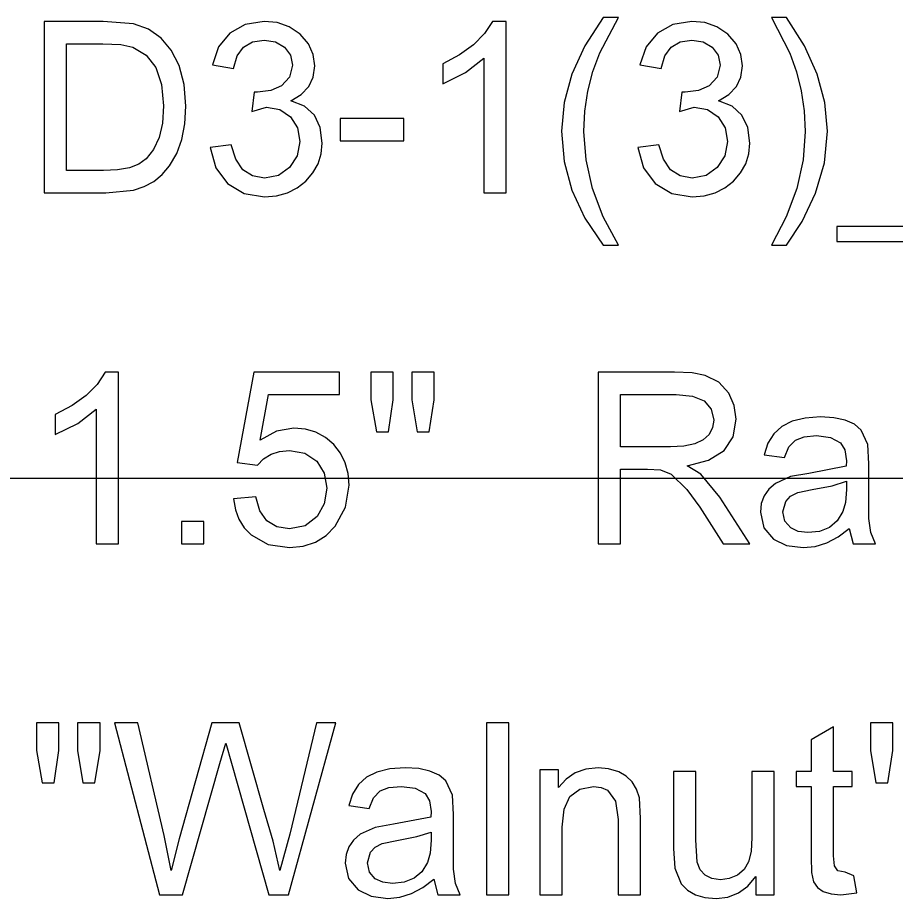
# Model space of a CAD drawing. Extents: x 1001568 to 1002149, y 1840825 to 1841423.
# Drawn here: x 1001932.686 to 1001934.354, y 1840997.67 to 1840999.344 of the extents above; entities that cross this region are included whole.
import ezdxf

# ---------------------------------------------------------------- set-up
doc = ezdxf.new("R2010")
doc.units = 0
doc.layers.add('R_No Plot', color=7, linetype='Continuous')
doc.layers.add('SIGNS', color=7, linetype='Continuous')

msp = doc.modelspace()

# ---------------------------------------------------------------- linework, layer by layer
at = {"layer": 'R_No Plot'}
msp.add_line((1001890.6501, 1840998.4691), (1001982.1327, 1840998.4691), dxfattribs=at)
at = {"layer": 'SIGNS'}
for points in [[(1001933.7992, 1840998.9115), (1001933.828, 1840998.9115), (1001933.7993, 1840998.9655), (1001933.7788, 1840999.0195), (1001933.7665, 1840999.0736), (1001933.7625, 1840999.1278), (1001933.7644, 1840999.1666), (1001933.7701, 1840999.2045), (1001933.7796, 1840999.2414), (1001933.793, 1840999.2773), (1001933.828, 1840999.3441), (1001933.7992, 1840999.3441), (1001933.7644, 1840999.2906), (1001933.7397, 1840999.2367), (1001933.7248, 1840999.1825), (1001933.72, 1840999.128), (1001933.7249, 1840999.0709), (1001933.7398, 1840999.0159), (1001933.7645, 1840998.9627)], [(1001934.1476, 1840998.9115), (1001934.1773, 1840998.9569), (1001934.2028, 1840999.0106), (1001934.2198, 1840999.0684), (1001934.2256, 1840999.128), (1001934.2206, 1840999.1825), (1001934.206, 1840999.2367), (1001934.1816, 1840999.2906), (1001934.1476, 1840999.3441), (1001934.1192, 1840999.3441), (1001934.1536, 1840999.2766), (1001934.1665, 1840999.2412), (1001934.1756, 1840999.2047), (1001934.1812, 1840999.1668), (1001934.1831, 1840999.1278), (1001934.1789, 1840999.0736), (1001934.167, 1840999.0195), (1001934.147, 1840998.9655), (1001934.1192, 1840998.9115)], [(1001933.0523, 1840999.0971), (1001933.0626, 1840999.0586), (1001933.085, 1840999.0289), (1001933.1167, 1840999.01), (1001933.1556, 1840999.0037), (1001933.1783, 1840999.0056), (1001933.199, 1840999.0112), (1001933.2175, 1840999.0204), (1001933.2341, 1840999.0334), (1001933.2475, 1840999.0489), (1001933.2573, 1840999.0662), (1001933.2631, 1840999.0851), (1001933.265, 1840999.1058), (1001933.2613, 1840999.1355), (1001933.2501, 1840999.1589), (1001933.2315, 1840999.1757), (1001933.2054, 1840999.1862), (1001933.2253, 1840999.1979), (1001933.2395, 1840999.213), (1001933.248, 1840999.231), (1001933.2509, 1840999.2522), (1001933.2478, 1840999.2738), (1001933.2388, 1840999.2942), (1001933.2234, 1840999.3125), (1001933.2025, 1840999.3264), (1001933.1795, 1840999.3345), (1001933.1549, 1840999.337), (1001933.1186, 1840999.3313), (1001933.0893, 1840999.3147), (1001933.068, 1840999.2886), (1001933.0563, 1840999.2543), (1001933.0963, 1840999.2473), (1001933.1034, 1840999.2712), (1001933.1156, 1840999.2881), (1001933.1328, 1840999.2982), (1001933.155, 1840999.3015), (1001933.1761, 1840999.2981), (1001933.1933, 1840999.2882), (1001933.2047, 1840999.2729), (1001933.2083, 1840999.2535), (1001933.203, 1840999.2312), (1001933.1878, 1840999.2147), (1001933.1674, 1840999.2054), (1001933.1424, 1840999.2023), (1001933.136, 1840999.2023), (1001933.1315, 1840999.1657), (1001933.1595, 1840999.1739), (1001933.1844, 1840999.1692), (1001933.2047, 1840999.1555), (1001933.2181, 1840999.1346), (1001933.2225, 1840999.1089), (1001933.2175, 1840999.0817), (1001933.2032, 1840999.0592), (1001933.1817, 1840999.044), (1001933.1557, 1840999.0391), (1001933.1324, 1840999.0431), (1001933.1141, 1840999.0551), (1001933.1006, 1840999.0748), (1001933.0922, 1840999.1025)], [(1001933.6147, 1840999.0108), (1001933.6147, 1840999.337), (1001933.5888, 1840999.337), (1001933.5736, 1840999.3137), (1001933.5528, 1840999.2926), (1001933.5263, 1840999.2734), (1001933.4941, 1840999.2564), (1001933.4941, 1840999.2183), (1001933.5372, 1840999.2395), (1001933.5721, 1840999.2668), (1001933.5721, 1840999.0108)], [(1001933.865, 1840999.0971), (1001933.8754, 1840999.0586), (1001933.8977, 1840999.0289), (1001933.9294, 1840999.01), (1001933.9683, 1840999.0037), (1001933.991, 1840999.0056), (1001934.0117, 1840999.0112), (1001934.0303, 1840999.0204), (1001934.0469, 1840999.0334), (1001934.0603, 1840999.0489), (1001934.0701, 1840999.0662), (1001934.0758, 1840999.0851), (1001934.0778, 1840999.1058), (1001934.074, 1840999.1355), (1001934.0629, 1840999.1589), (1001934.0442, 1840999.1757), (1001934.0182, 1840999.1862), (1001934.038, 1840999.1979), (1001934.0522, 1840999.213), (1001934.0607, 1840999.231), (1001934.0636, 1840999.2522), (1001934.0605, 1840999.2738), (1001934.0515, 1840999.2942), (1001934.0361, 1840999.3125), (1001934.0153, 1840999.3264), (1001933.9923, 1840999.3345), (1001933.9676, 1840999.337), (1001933.9313, 1840999.3313), (1001933.902, 1840999.3147), (1001933.8808, 1840999.2886), (1001933.869, 1840999.2543), (1001933.909, 1840999.2473), (1001933.9161, 1840999.2712), (1001933.9283, 1840999.2881), (1001933.9455, 1840999.2982), (1001933.9678, 1840999.3015), (1001933.9888, 1840999.2981), (1001934.0061, 1840999.2882), (1001934.0174, 1840999.2729), (1001934.0211, 1840999.2535), (1001934.0157, 1840999.2312), (1001934.0006, 1840999.2147), (1001933.9802, 1840999.2054), (1001933.9551, 1840999.2023), (1001933.9487, 1840999.2023), (1001933.9443, 1840999.1657), (1001933.9722, 1840999.1739), (1001933.9971, 1840999.1692), (1001934.0174, 1840999.1555), (1001934.0308, 1840999.1346), (1001934.0353, 1840999.1089), (1001934.0303, 1840999.0817), (1001934.016, 1840999.0592), (1001933.9945, 1840999.044), (1001933.9684, 1840999.0391), (1001933.9451, 1840999.0431), (1001933.9269, 1840999.0551), (1001933.9134, 1840999.0748), (1001933.9049, 1840999.1025)], [(1001933.2994, 1840999.1101), (1001933.42, 1840999.1101), (1001933.42, 1840999.1526), (1001933.2994, 1840999.1526)], [(1001934.2431, 1840998.9186), (1001934.5092, 1840998.9186), (1001934.5092, 1840998.947), (1001934.2431, 1840998.947)], [(1001932.8782, 1840998.3441), (1001932.8782, 1840998.6703), (1001932.8523, 1840998.6703), (1001932.8371, 1840998.647), (1001932.8163, 1840998.6259), (1001932.7898, 1840998.6067), (1001932.7577, 1840998.5898), (1001932.7577, 1840998.5516), (1001932.8008, 1840998.5728), (1001932.8357, 1840998.6001), (1001932.8357, 1840998.3441)], [(1001933.0963, 1840998.4298), (1001933.1, 1840998.409), (1001933.1068, 1840998.3907), (1001933.1168, 1840998.3748), (1001933.13, 1840998.3613), (1001933.1625, 1840998.343), (1001933.2028, 1840998.337), (1001933.2288, 1840998.3396), (1001933.2521, 1840998.3472), (1001933.2724, 1840998.3598), (1001933.2899, 1840998.3776), (1001933.3095, 1840998.4137), (1001933.3162, 1840998.4558), (1001933.3143, 1840998.4777), (1001933.3089, 1840998.4979), (1001933.2998, 1840998.5162), (1001933.2871, 1840998.5326), (1001933.2711, 1840998.5463), (1001933.2531, 1840998.5562), (1001933.2331, 1840998.562), (1001933.2111, 1840998.564), (1001933.1784, 1840998.5581), (1001933.1473, 1840998.5409), (1001933.1632, 1840998.6278), (1001933.2979, 1840998.6278), (1001933.2979, 1840998.6703), (1001933.1352, 1840998.6703), (1001933.1035, 1840998.4988), (1001933.1418, 1840998.4938), (1001933.1536, 1840998.5059), (1001933.1678, 1840998.5145), (1001933.184, 1840998.5196), (1001933.2026, 1840998.5214), (1001933.2323, 1840998.5163), (1001933.2548, 1840998.5015), (1001933.2688, 1840998.4786), (1001933.2736, 1840998.4497), (1001933.2691, 1840998.4203), (1001933.2554, 1840998.3962), (1001933.2326, 1840998.3783), (1001933.2032, 1840998.3725), (1001933.1787, 1840998.3762), (1001933.1599, 1840998.3876), (1001933.1467, 1840998.4067), (1001933.1392, 1840998.4334)], [(1001933.368, 1840998.5568), (1001933.3908, 1840998.5568), (1001933.4001, 1840998.6178), (1001933.4001, 1840998.6703), (1001933.3576, 1840998.6703), (1001933.3576, 1840998.6178)], [(1001933.4458, 1840998.5568), (1001933.4682, 1840998.5568), (1001933.4781, 1840998.6178), (1001933.4781, 1840998.6703), (1001933.4356, 1840998.6703), (1001933.4356, 1840998.6178)], [(1001932.9977, 1840998.3441), (1001933.0402, 1840998.3441), (1001933.0402, 1840998.3866), (1001932.9977, 1840998.3866)], [(1001932.7326, 1840997.8902), (1001932.7554, 1840997.8902), (1001932.7648, 1840997.9511), (1001932.7648, 1840998.0037), (1001932.7222, 1840998.0037), (1001932.7222, 1840997.9511)], [(1001932.8104, 1840997.8902), (1001932.8328, 1840997.8902), (1001932.8428, 1840997.9511), (1001932.8428, 1840998.0037), (1001932.8002, 1840998.0037), (1001932.8002, 1840997.9511)], [(1001932.9561, 1840997.6774), (1001932.9998, 1840997.6774), (1001933.0704, 1840997.9269), (1001933.0816, 1840997.9654), (1001933.0924, 1840997.9273), (1001933.1636, 1840997.6774), (1001933.2013, 1840997.6774), (1001933.291, 1840998.0037), (1001933.2542, 1840998.0037), (1001933.2035, 1840997.7924), (1001933.1843, 1840997.7232), (1001933.172, 1840997.7793), (1001933.1544, 1840997.839), (1001933.1075, 1840998.0037), (1001933.0553, 1840998.0037), (1001932.993, 1840997.7837), (1001932.9783, 1840997.7232), (1001932.9645, 1840997.7899), (1001932.9147, 1840998.0037), (1001932.8703, 1840998.0037)], [(1001933.5771, 1840997.6774), (1001933.6197, 1840997.6774), (1001933.6197, 1840998.0037), (1001933.5771, 1840998.0037)], [(1001934.2757, 1840997.7133), (1001934.2587, 1840997.72), (1001934.2453, 1840997.7227), (1001934.2388, 1840997.7325), (1001934.2367, 1840997.7512), (1001934.2367, 1840997.8831), (1001934.2721, 1840997.8831), (1001934.2721, 1840997.9115), (1001934.2367, 1840997.9115), (1001934.2367, 1840997.9966), (1001934.1941, 1840997.9718), (1001934.1941, 1840997.9115), (1001934.1658, 1840997.9115), (1001934.1658, 1840997.8831), (1001934.1941, 1840997.8831), (1001934.1941, 1840997.7488), (1001934.1953, 1840997.7193), (1001934.1991, 1840997.702), (1001934.2063, 1840997.691), (1001934.2174, 1840997.6833), (1001934.2321, 1840997.6787), (1001934.2506, 1840997.6774), (1001934.2813, 1840997.6807)], [(1001934.3173, 1840997.8902), (1001934.3402, 1840997.8902), (1001934.3495, 1840997.9511), (1001934.3495, 1840998.0037), (1001934.3069, 1840998.0037), (1001934.3069, 1840997.9511)], [(1001933.6787, 1840997.6774), (1001933.7212, 1840997.6774), (1001933.7212, 1840997.8057), (1001933.7248, 1840997.8396), (1001933.736, 1840997.8637), (1001933.7547, 1840997.8782), (1001933.7808, 1840997.8831), (1001933.795, 1840997.8812), (1001933.8073, 1840997.8758), (1001933.8225, 1840997.8553), (1001933.8276, 1840997.8203), (1001933.8276, 1840997.6774), (1001933.8701, 1840997.6774), (1001933.8701, 1840997.8224), (1001933.8679, 1840997.8613), (1001933.8626, 1840997.8778), (1001933.8543, 1840997.8916), (1001933.8429, 1840997.9026), (1001933.8285, 1840997.9108), (1001933.8094, 1840997.9166), (1001933.7893, 1840997.9186), (1001933.7662, 1840997.916), (1001933.7459, 1840997.9089), (1001933.7285, 1840997.897), (1001933.7141, 1840997.8808), (1001933.7141, 1840997.9145), (1001933.6787, 1840997.9145)], [(1001934.0889, 1840997.6774), (1001934.1243, 1840997.6774), (1001934.1243, 1840997.9115), (1001934.0818, 1840997.9115), (1001934.0818, 1840997.7858), (1001934.0801, 1840997.7592), (1001934.0753, 1840997.7398), (1001934.0668, 1840997.7255), (1001934.0541, 1840997.7147), (1001934.0384, 1840997.7079), (1001934.0219, 1840997.7058), (1001934.0054, 1840997.708), (1001933.9926, 1840997.7143), (1001933.9833, 1840997.7247), (1001933.9777, 1840997.7394), (1001933.9754, 1840997.7814), (1001933.9754, 1840997.9115), (1001933.9329, 1840997.9115), (1001933.9329, 1840997.7654), (1001933.9353, 1840997.7281), (1001933.9476, 1840997.6982), (1001933.9593, 1840997.6859), (1001933.9744, 1840997.6774), (1001933.9925, 1840997.672), (1001934.0137, 1840997.6704), (1001934.0362, 1840997.6729), (1001934.0563, 1840997.6807), (1001934.0738, 1840997.6938), (1001934.0889, 1840997.7122)]]:
    msp.add_lwpolyline(points, close=True, dxfattribs=at)
for points in [[(1001932.7364, 1840999.0108), (1001932.854, 1840999.0108), (1001932.9063, 1840999.0163), (1001932.9267, 1840999.0229), (1001932.9451, 1840999.0329), (1001932.961, 1840999.046), (1001932.975, 1840999.0622), (1001932.9885, 1840999.0856), (1001932.9982, 1840999.1123), (1001933.004, 1840999.1423), (1001933.0059, 1840999.1757), (1001933.0026, 1840999.2167), (1001932.993, 1840999.2531), (1001932.9783, 1840999.2824), (1001932.9591, 1840999.3053), (1001932.9352, 1840999.3219), (1001932.9067, 1840999.3324), (1001932.8487, 1840999.337), (1001932.7364, 1840999.337), (1001932.7364, 1840999.0108)], [(1001932.779, 1840999.0533), (1001932.779, 1840999.2944), (1001932.8484, 1840999.2944), (1001932.8822, 1840999.2928), (1001932.9049, 1840999.288), (1001932.9305, 1840999.2727), (1001932.9487, 1840999.249), (1001932.9597, 1840999.2167), (1001932.9634, 1840999.1762), (1001932.9613, 1840999.1438), (1001932.955, 1840999.1164), (1001932.9447, 1840999.0935), (1001932.9305, 1840999.0755), (1001932.9166, 1840999.0657), (1001932.8985, 1840999.0588), (1001932.8761, 1840999.0546), (1001932.8496, 1840999.0533), (1001932.779, 1840999.0533)], [(1001933.7893, 1840998.3441), (1001933.8319, 1840998.3441), (1001933.8319, 1840998.4859), (1001933.8833, 1840998.4859), (1001933.9079, 1840998.4845), (1001933.928, 1840998.4764), (1001933.9578, 1840998.4474), (1001933.9826, 1840998.4139), (1001934.0272, 1840998.3441), (1001934.0776, 1840998.3441), (1001934.0208, 1840998.4329), (1001933.9849, 1840998.4763), (1001933.9587, 1840998.4925), (1001933.9995, 1840998.5029), (1001934.0287, 1840998.5212), (1001934.0461, 1840998.5473), (1001934.0517, 1840998.5813), (1001934.0482, 1840998.6072), (1001934.0381, 1840998.6305), (1001934.0191, 1840998.6514), (1001933.9929, 1840998.6643), (1001933.9682, 1840998.6688), (1001933.9348, 1840998.6703), (1001933.7893, 1840998.6703), (1001933.7893, 1840998.3441)], [(1001933.8319, 1840998.5285), (1001933.8319, 1840998.6278), (1001933.9376, 1840998.6278), (1001933.9688, 1840998.6247), (1001933.9912, 1840998.6156), (1001934.0046, 1840998.6003), (1001934.0091, 1840998.579), (1001934.0069, 1840998.5649), (1001934.0003, 1840998.552), (1001933.9893, 1840998.5417), (1001933.9735, 1840998.5344), (1001933.9526, 1840998.5299), (1001933.9269, 1840998.5285), (1001933.8319, 1840998.5285)], [(1001934.2664, 1840998.3733), (1001934.2744, 1840998.3441), (1001934.3164, 1840998.3441), (1001934.308, 1840998.3655), (1001934.304, 1840998.3923), (1001934.3038, 1840998.4429), (1001934.3038, 1840998.4963), (1001934.3018, 1840998.533), (1001934.2893, 1840998.5602), (1001934.2764, 1840998.5712), (1001934.2592, 1840998.579), (1001934.2377, 1840998.5837), (1001934.212, 1840998.5852), (1001934.1828, 1840998.583), (1001934.1582, 1840998.5769), (1001934.1388, 1840998.5671), (1001934.1235, 1840998.5533), (1001934.1122, 1840998.5354), (1001934.105, 1840998.5134), (1001934.1437, 1840998.5081), (1001934.1522, 1840998.5282), (1001934.1645, 1840998.5411), (1001934.1812, 1840998.5476), (1001934.2048, 1840998.5498), (1001934.2312, 1840998.5462), (1001934.25, 1840998.5362), (1001934.2583, 1840998.5226), (1001934.2612, 1840998.5019), (1001934.261, 1840998.4916), (1001934.1902, 1840998.4779), (1001934.1549, 1840998.4719), (1001934.1264, 1840998.4588), (1001934.1138, 1840998.4478), (1001934.105, 1840998.4352), (1001934.0996, 1840998.4206), (1001934.0981, 1840998.4043), (1001934.1043, 1840998.3747), (1001934.1225, 1840998.3529), (1001934.1475, 1840998.3409), (1001934.1791, 1840998.337), (1001934.2021, 1840998.3393), (1001934.2243, 1840998.3462), (1001934.2457, 1840998.3575), (1001934.2664, 1840998.3733)], [(1001934.2612, 1840998.463), (1001934.2612, 1840998.4475), (1001934.2596, 1840998.4229), (1001934.2548, 1840998.4053), (1001934.2438, 1840998.3878), (1001934.2291, 1840998.3753), (1001934.2104, 1840998.3678), (1001934.1879, 1840998.3654), (1001934.1699, 1840998.3676), (1001934.1554, 1840998.3742), (1001934.1442, 1840998.3872), (1001934.1407, 1840998.4048), (1001934.1462, 1840998.4248), (1001934.1552, 1840998.4344), (1001934.1687, 1840998.4414), (1001934.1964, 1840998.4471), (1001934.2342, 1840998.4543), (1001934.2612, 1840998.463)], [(1001933.4771, 1840997.7067), (1001933.4851, 1840997.6774), (1001933.527, 1840997.6774), (1001933.5186, 1840997.6988), (1001933.5146, 1840997.7256), (1001933.5144, 1840997.7763), (1001933.5144, 1840997.8296), (1001933.5124, 1840997.8664), (1001933.4999, 1840997.8935), (1001933.4871, 1840997.9045), (1001933.4699, 1840997.9123), (1001933.4484, 1840997.917), (1001933.4227, 1840997.9186), (1001933.3934, 1840997.9163), (1001933.3688, 1840997.9102), (1001933.3494, 1840997.9004), (1001933.3341, 1840997.8866), (1001933.3228, 1840997.8687), (1001933.3156, 1840997.8468), (1001933.3544, 1840997.8414), (1001933.3628, 1840997.8615), (1001933.3751, 1840997.8745), (1001933.3919, 1840997.881), (1001933.4155, 1840997.8831), (1001933.4418, 1840997.8796), (1001933.4607, 1840997.8696), (1001933.469, 1840997.856), (1001933.4719, 1840997.8352), (1001933.4716, 1840997.8249), (1001933.4008, 1840997.8112), (1001933.3656, 1840997.8052), (1001933.337, 1840997.7921), (1001933.3245, 1840997.7812), (1001933.3156, 1840997.7685), (1001933.3103, 1840997.7539), (1001933.3087, 1840997.7376), (1001933.315, 1840997.708), (1001933.3331, 1840997.6863), (1001933.3582, 1840997.6743), (1001933.3898, 1840997.6704), (1001933.4127, 1840997.6727), (1001933.435, 1840997.6795), (1001933.4564, 1840997.6908), (1001933.4771, 1840997.7067)], [(1001933.4719, 1840997.7963), (1001933.4719, 1840997.7808), (1001933.4702, 1840997.7562), (1001933.4654, 1840997.7386), (1001933.4545, 1840997.7211), (1001933.4397, 1840997.7087), (1001933.421, 1840997.7011), (1001933.3985, 1840997.6987), (1001933.3806, 1840997.7009), (1001933.366, 1840997.7076), (1001933.3548, 1840997.7205), (1001933.3513, 1840997.7382), (1001933.3568, 1840997.7581), (1001933.3658, 1840997.7677), (1001933.3793, 1840997.7747), (1001933.4071, 1840997.7804), (1001933.4448, 1840997.7877), (1001933.4719, 1840997.7963)]]:
    msp.add_lwpolyline(points, dxfattribs=at)

doc.saveas('drawing.dxf')
